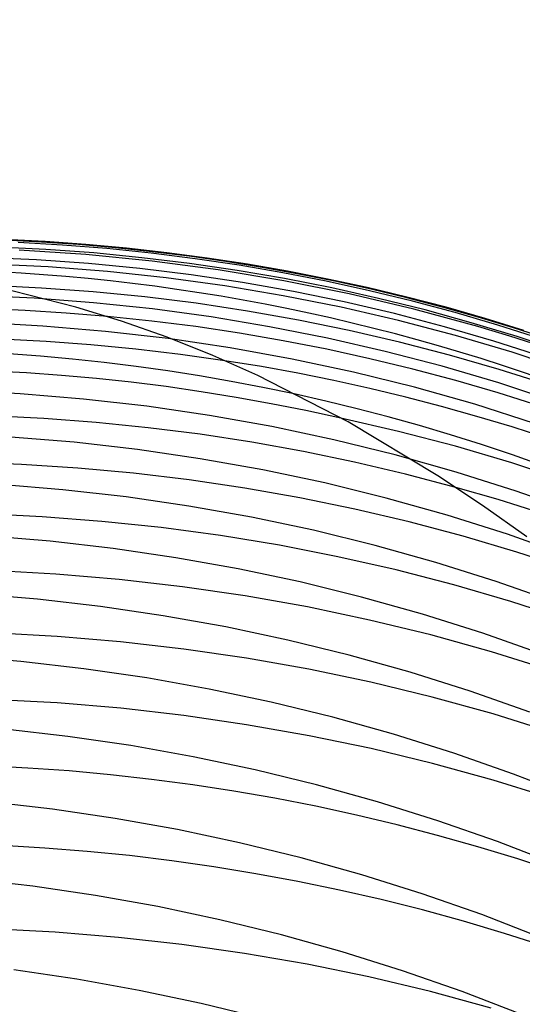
# Model space of a CAD drawing. Extents: x -383 to 1849, y -1185 to -529.
# Tile 407 of 656: x 251.13 to 255.02, y -918.15 to -910.54. Entities that reach past the tile are written whole.
import ezdxf

# ---------------------------------------------------------------- set-up
doc = ezdxf.new("R2010")
doc.units = 0
doc.layers.add('PREDEFINITO', color=7, linetype='CONTINUOUS')

msp = doc.modelspace()

# ---------------------------------------------------------------- linework, layer by layer
at = {"layer": 'PREDEFINITO'}
for p, q in [((251.3281968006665, -912.2553406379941, 576.0648828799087), (251.0131174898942, -912.2393592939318, 576.0602097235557)), ((251.3003548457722, -912.2589517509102, 578.1578778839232), (251.0138601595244, -912.2445723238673, 578.1536943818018)), ((251.464157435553, -912.2813176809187, 574.2485704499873), (251.1211977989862, -912.26095637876, 574.2444936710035)), ((251.5864450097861, -912.278521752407, 578.1618208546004), (251.3003548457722, -912.2589517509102, 578.1578778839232)), ((251.6427747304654, -912.2776173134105, 576.0694174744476), (251.3281968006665, -912.2553406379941, 576.0648828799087)), ((251.3343024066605, -912.3153280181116, 572.226171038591), (250.9622607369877, -912.2966137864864, 572.2231062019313)), ((251.6427352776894, -912.3556420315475, 580.3065348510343), (251.127777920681, -912.3219723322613, 580.3003277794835)), ((251.7056368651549, -912.3428494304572, 572.2292531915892), (251.3343024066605, -912.3153280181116, 572.226171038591)), ((251.8064516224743, -912.3091842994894, 574.2525201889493), (251.464157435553, -912.2813176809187, 574.2485704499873)), ((251.8720215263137, -912.3032885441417, 578.1655211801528), (251.5864450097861, -912.278521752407, 578.1618208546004)), ((251.9567061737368, -912.3061979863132, 576.0738110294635), (251.6427747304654, -912.2776173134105, 576.0694174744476)), ((252.0760257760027, -912.3791924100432, 572.2323507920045), (251.7056368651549, -912.3428494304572, 572.2292531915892)), ((252.1478934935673, -912.3445670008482, 574.256340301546), (251.8064516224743, -912.3091842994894, 574.2525201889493)), ((252.1569752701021, -912.333258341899, 578.1689767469), (251.8720215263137, -912.3032885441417, 578.1655211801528)), ((252.2698460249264, -912.3410913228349, 576.078061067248), (251.9567061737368, -912.3061979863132, 576.0738110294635)), ((252.4882961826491, -912.387476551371, 574.2600282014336), (252.1478934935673, -912.3445670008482, 574.256340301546)), ((252.4411971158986, -912.3684373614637, 578.1721854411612), (252.1569752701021, -912.333258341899, 578.1689767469)), ((252.5820491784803, -912.3823059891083, 576.0821651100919), (252.2698460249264, -912.3410913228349, 576.078061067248)), ((251.2630528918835, -912.3958054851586, 570.1720329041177), (250.8625544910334, -912.3773462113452, 570.1702377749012)), ((251.6627713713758, -912.424466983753, 570.1740594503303), (251.2630528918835, -912.3958054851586, 570.1720329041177)), ((252.1559615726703, -912.4061285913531, 580.3114540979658), (251.6427352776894, -912.3556420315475, 580.3065348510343)), ((252.4452308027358, -912.4243713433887, 572.235461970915), (252.0760257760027, -912.3791924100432, 572.2323507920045)), ((252.6668211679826, -912.4734661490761, 580.3150721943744), (252.1559615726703, -912.4061285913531, 580.3114540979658)), ((252.7245779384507, -912.4088318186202, 578.175145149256), (252.4411971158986, -912.3684373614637, 578.1721854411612)), ((252.8274728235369, -912.4379237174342, 574.2635813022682), (252.4882961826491, -912.387476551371, 574.2600282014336)), ((252.8931705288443, -912.4298506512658, 576.0861206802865), (252.5820491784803, -912.3823059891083, 576.0821651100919)), ((253.0070086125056, -912.4544479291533, 578.1778537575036), (252.7245779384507, -912.4088318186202, 578.175145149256)), ((251.3534672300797, -912.4501616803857, 582.3633305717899), (250.895910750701, -912.4275012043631, 582.357777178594)), ((251.8099495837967, -912.4860750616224, 582.3675801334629), (251.3534672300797, -912.4501616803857, 582.3633305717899)), ((252.0614133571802, -912.4633485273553, 570.1763168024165), (251.6627713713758, -912.424466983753, 570.1740594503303)), ((252.2649148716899, -912.5352649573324, 582.3705160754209), (251.8099495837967, -912.4860750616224, 582.3675801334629)), ((252.4586822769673, -912.5124679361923, 570.1788043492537), (252.0614133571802, -912.4633485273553, 570.1763168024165)), ((252.8130136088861, -912.4784006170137, 572.2385848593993), (252.4452308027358, -912.4243713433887, 572.235461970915)), ((253.1746784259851, -912.5576888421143, 580.3173758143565), (252.6668211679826, -912.4734661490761, 580.3150721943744)), ((253.1791358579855, -912.5412946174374, 572.2417175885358), (252.8130136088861, -912.4784006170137, 572.2385848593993)), ((253.165236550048, -912.4959192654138, 574.2669970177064), (252.8274728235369, -912.4379237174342, 574.2635813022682)), ((253.2030649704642, -912.48373397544, 576.0899253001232), (252.8931705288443, -912.4298506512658, 576.0861206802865)), ((253.2883800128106, -912.5052919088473, 578.1803091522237), (253.0070086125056, -912.4544479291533, 578.1778537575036)), ((253.5014004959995, -912.561473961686, 574.2702727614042), (253.165236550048, -912.4959192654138, 574.2669970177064)), ((253.5115873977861, -912.5439646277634, 576.0935764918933), (253.2030649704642, -912.48373397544, 576.0899253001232)), ((252.7179201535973, -912.5977549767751, 582.3721286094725), (252.2649148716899, -912.5352649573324, 582.3705160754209)), ((252.8542815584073, -912.5718430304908, 570.1815214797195), (252.4586822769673, -912.5124679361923, 570.1788043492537)), ((253.2479146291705, -912.6414916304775, 570.1844675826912), (252.8542815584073, -912.5718430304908, 570.1815214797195)), ((253.6788977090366, -912.658830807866, 580.3183516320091), (253.1746784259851, -912.5576888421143, 580.3173758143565)), ((253.5433592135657, -912.6130677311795, 572.2448582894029), (253.1791358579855, -912.5412946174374, 572.2417175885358)), ((253.568583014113, -912.561369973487, 578.1825092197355), (253.2883800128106, -912.5052919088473, 578.1803091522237)), ((253.8357777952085, -912.634598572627, 574.273405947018), (253.5014004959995, -912.561473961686, 574.2702727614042)), ((253.8185927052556, -912.6105512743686, 576.0970717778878), (253.5115873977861, -912.5439646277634, 576.0935764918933)), ((253.8475084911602, -912.622688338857, 578.1844518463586), (253.568583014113, -912.561369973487, 578.1825092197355)), ((251.5671804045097, -912.7608702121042, 585.8958390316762), (250.855842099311, -912.5816260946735, 584.3166713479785)), ((251.3000167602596, -912.6136682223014, 584.4224245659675), (250.8990360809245, -912.5945868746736, 584.4178384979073)), ((251.7002065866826, -912.6428634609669, 584.4258307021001), (251.3000167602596, -912.6136682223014, 584.4224245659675)), ((252.0993067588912, -912.6821891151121, 584.4280499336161), (251.7002065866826, -912.6428634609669, 584.4258307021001)), ((253.1685224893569, -912.6735687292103, 582.3724079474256), (252.7179201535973, -912.5977549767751, 582.3721286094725)), ((253.6392849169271, -912.7214315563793, 570.1876420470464), (253.2479146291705, -912.6414916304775, 570.1844675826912)), ((253.9054453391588, -912.6937343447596, 572.2480050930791), (253.5433592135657, -912.6130677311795, 572.2448582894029)), ((254.1239357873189, -912.6835025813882, 576.100408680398), (253.8185927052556, -912.6105512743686, 576.0970717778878)), ((254.1681815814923, -912.7153038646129, 574.276393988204), (253.8357777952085, -912.634598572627, 574.273405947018)), ((254.1250473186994, -912.6892532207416, 578.1861349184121), (253.8475084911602, -912.622688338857, 578.1844518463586)), ((251.2452304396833, -912.6922657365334, 566.0911535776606), (250.7871424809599, -912.6705689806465, 566.0925181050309)), ((251.7022518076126, -912.7272773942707, 566.0906277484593), (251.2452304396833, -912.6922657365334, 566.0911535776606)), ((252.1577617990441, -912.7756306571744, 566.0909449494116), (251.7022518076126, -912.7272773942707, 566.0906277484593)), ((252.4970184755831, -912.7316617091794, 584.4290752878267), (252.0993067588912, -912.6821891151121, 584.4280499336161)), ((253.6162789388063, -912.7627298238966, 582.3713443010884), (253.1685224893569, -912.6735687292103, 582.3724079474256)), ((254.0280958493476, -912.8116806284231, 570.1910442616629), (253.6392849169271, -912.7214315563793, 570.1876420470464)), ((254.1788433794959, -912.7769261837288, 580.3179863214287), (253.6788977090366, -912.658830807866, 580.3183516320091)), ((254.2651558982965, -912.7833088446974, 572.2511561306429), (253.9054453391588, -912.6937343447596, 572.2480050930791)), ((254.4274715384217, -912.7628272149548, 576.1035847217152), (254.1239357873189, -912.6835025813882, 576.100408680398)), ((254.401090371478, -912.7610708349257, 578.1875563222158), (254.1250473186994, -912.6892532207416, 578.1861349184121)), ((254.4984249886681, -912.80360060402, 574.2792342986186), (254.1681815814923, -912.7153038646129, 574.276393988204)), ((251.173864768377, -912.7865085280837, 586.4306759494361), (250.854600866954, -912.7727881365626, 586.427078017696)), ((251.4926910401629, -912.8066541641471, 586.4334113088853), (251.173864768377, -912.7865085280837, 586.4306759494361)), ((251.9203346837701, -912.8688122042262, 586.6801964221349), (251.5671804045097, -912.7608702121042, 585.8958390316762)), ((252.611315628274, -912.8373522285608, 566.0921095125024), (252.1577617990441, -912.7756306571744, 566.0909449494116)), ((252.893042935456, -912.7912977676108, 584.4288997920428), (252.4970184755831, -912.7316617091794, 584.4290752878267)), ((253.2870813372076, -912.8611138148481, 584.4275164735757), (252.893042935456, -912.7912977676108, 584.4288997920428)), ((254.0607465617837, -912.8652618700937, 582.368927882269), (253.6162789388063, -912.7627298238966, 582.3713443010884)), ((254.6738797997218, -912.9120091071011, 580.3162665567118), (254.1788433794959, -912.7769261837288, 580.3179863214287)), ((254.6222525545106, -912.8818056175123, 572.2543095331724), (254.2651558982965, -912.7833088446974, 572.2511561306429)), ((254.6755285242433, -912.8381473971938, 578.1887139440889), (254.401090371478, -912.7610708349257, 578.1875563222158)), ((254.7290548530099, -912.8485338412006, 576.1065974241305), (254.4274715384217, -912.7628272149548, 576.1035847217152)), ((254.8263211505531, -912.8994995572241, 574.2819242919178), (254.4984249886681, -912.80360060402, 574.2792342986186)), ((251.8109295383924, -912.8332333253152, 586.4352804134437), (251.4926910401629, -912.8066541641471, 586.4334113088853)), ((252.1522207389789, -912.8689921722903, 586.4363193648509), (251.8109295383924, -912.8332333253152, 586.4352804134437)), ((252.2725147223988, -912.9934107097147, 587.4697704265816), (251.9203346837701, -912.8688122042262, 586.6801964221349)), ((252.4924725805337, -912.9122061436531, 586.4363483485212), (252.1522207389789, -912.8689921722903, 586.4363193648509)), ((253.0624685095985, -912.9124688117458, 566.0941257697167), (252.611315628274, -912.8373522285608, 566.0921095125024)), ((253.6788348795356, -912.9411263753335, 584.4249183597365), (253.2870813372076, -912.8611138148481, 584.4275164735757)), ((254.4140508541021, -912.9122566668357, 570.1946736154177), (254.0280958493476, -912.8116806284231, 570.1910442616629)), ((254.5014824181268, -912.9811884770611, 582.3651489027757), (254.0607465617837, -912.8652618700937, 582.368927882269)), ((254.9482526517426, -912.9204891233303, 578.1896056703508), (254.6755285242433, -912.8381473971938, 578.1887139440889)), ((255.0285406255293, -912.9406311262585, 576.1094443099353), (254.7290548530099, -912.8485338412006, 576.1065974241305)), ((251.3102477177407, -912.9073609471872, 564.0543155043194), (250.8236972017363, -912.8812717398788, 564.0573650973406)), ((251.7954732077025, -912.9484603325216, 564.0525166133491), (251.3102477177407, -912.9073609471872, 564.0543155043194)), ((252.2788400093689, -913.0046031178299, 564.0519770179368), (251.7954732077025, -912.9484603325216, 564.0525166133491)), ((252.831498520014, -912.962885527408, 586.4353627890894), (252.4924725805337, -912.9122061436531, 586.4363483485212)), ((253.5107756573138, -913.0010071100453, 566.0969980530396), (253.0624685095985, -912.9124688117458, 566.0941257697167)), ((254.0680047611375, -913.0313519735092, 584.4210984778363), (253.6788348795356, -912.9411263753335, 584.4249183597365)), ((254.7968533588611, -913.0231774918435, 570.1985294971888), (254.4140508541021, -912.9122566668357, 570.1946736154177)), ((254.9764969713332, -912.9892390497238, 572.2574634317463), (254.6222525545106, -912.8818056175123, 572.2543095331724)), ((254.9193584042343, -912.9859315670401, 580.3148945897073), (254.6738797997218, -912.9120091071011, 580.3162665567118)), ((255.1516832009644, -913.0030114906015, 574.2844613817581), (254.8263211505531, -912.8994995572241, 574.2819242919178)), ((255.2191536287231, -913.00810222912, 578.190229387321), (254.9482526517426, -912.9204891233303, 578.1896056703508)), ((251.335702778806, -913.0262339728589, 588.46947721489), (250.9880530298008, -913.007980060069, 588.4663588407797)), ((251.6827429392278, -913.0521016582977, 588.471422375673), (251.335702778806, -913.0262339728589, 588.46947721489)), ((252.6237067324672, -913.1341831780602, 588.2625814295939), (252.2725147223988, -912.9934107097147, 587.4697704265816)), ((252.7598144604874, -913.0758225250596, 564.0527053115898), (252.2788400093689, -913.0046031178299, 564.0519770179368)), ((253.1691120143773, -913.0210406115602, 586.4333581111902), (252.831498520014, -912.962885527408, 586.4353627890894)), ((253.5051265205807, -913.0866816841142, 586.430329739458), (253.1691120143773, -913.0210406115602, 586.4333581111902)), ((253.9557922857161, -913.1029938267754, 566.1007306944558), (253.5107756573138, -913.0010071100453, 566.0969980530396)), ((254.4542921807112, -913.1318071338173, 584.416049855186), (254.0680047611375, -913.0313519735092, 584.4210984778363)), ((254.9380435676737, -913.110533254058, 582.3599975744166), (254.5014824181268, -912.9811884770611, 582.3651489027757)), ((255.1762067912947, -913.1444609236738, 570.2026112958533), (254.7968533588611, -913.0231774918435, 570.1985294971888)), ((255.1633713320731, -913.0641137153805, 580.313179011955), (254.9193584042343, -912.9859315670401, 580.3148945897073)), ((255.327650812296, -913.1056235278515, 572.2606159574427), (254.9764969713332, -912.9892390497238, 572.2574634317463)), ((252.0289793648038, -913.085593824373, 588.4721893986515), (251.6827429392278, -913.0521016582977, 588.471422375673)), ((252.3742179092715, -913.1267211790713, 588.4717733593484), (252.0289793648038, -913.085593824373, 588.4721893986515)), ((253.2378628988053, -913.1621517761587, 564.0547100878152), (252.7598144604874, -913.0758225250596, 564.0527053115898)), ((253.8393554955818, -913.1598190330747, 586.4262730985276), (253.5051265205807, -913.0866816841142, 586.430329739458)), ((254.3970736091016, -913.2184556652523, 566.1053280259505), (253.9557922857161, -913.1029938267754, 566.1007306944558)), ((252.7182644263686, -913.17549443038, 588.4701693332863), (252.3742179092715, -913.1267211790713, 588.4717733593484)), ((252.9738969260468, -913.2906470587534, 589.0566498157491), (252.6237067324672, -913.1341831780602, 588.2625814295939)), ((253.0000614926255, -913.221322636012, 588.467957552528), (252.7182644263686, -913.1754944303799, 588.4701693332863)), ((253.71245166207, -913.2636240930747, 564.0579999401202), (253.2378628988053, -913.1621517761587, 564.0547100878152)), ((254.1716123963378, -913.2404629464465, 586.4211836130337), (253.8393554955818, -913.1598190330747, 586.4262730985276)), ((254.8373983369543, -913.2425083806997, 584.4097655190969), (254.4542921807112, -913.1318071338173, 584.416049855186)), ((255.3699870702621, -913.2533198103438, 582.3534641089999), (254.9380435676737, -913.110533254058, 582.3599975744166)), ((253.2808139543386, -913.2723309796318, 588.4649368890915), (253.0000614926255, -913.221322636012, 588.467957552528)), ((254.5017106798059, -913.3286237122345, 586.4150567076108), (254.1716123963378, -913.2404629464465, 586.4211836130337)), ((254.8341748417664, -913.347419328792, 566.1107943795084), (254.3970736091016, -913.2184556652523, 566.1053280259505)), ((255.2170244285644, -913.3634722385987, 584.4022384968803), (254.8373983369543, -913.2425083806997, 584.4097655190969)), ((253.6712167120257, -913.6487188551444, 590.6406402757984), (252.9738969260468, -913.2906470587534, 589.0566498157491)), ((253.5604139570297, -913.3285254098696, 588.4611046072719), (253.2808139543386, -913.2723309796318, 588.4649368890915)), ((253.8387536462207, -913.3899118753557, 588.4564579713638), (253.5604139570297, -913.3285254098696, 588.4611046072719)), ((254.1830470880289, -913.3802726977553, 564.0625834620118), (253.71245166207, -913.2636240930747, 564.0579999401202)), ((254.8294638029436, -913.4243116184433, 586.4078878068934), (254.5017106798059, -913.3286237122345, 586.4150567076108)), ((251.1366780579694, -913.4312387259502, 559.9974973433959), (250.646051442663, -913.4060545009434, 560.0042260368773)), ((254.1157251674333, -913.4564963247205, 588.4509942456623), (253.8387536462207, -913.3899118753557, 588.4564579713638)), ((254.6491155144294, -913.5121308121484, 564.0684692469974), (254.1830470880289, -913.3802726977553, 564.0625834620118)), ((255.2666511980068, -913.4899115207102, 566.1171340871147), (254.8341748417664, -913.347419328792, 566.1107943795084)), ((251.6260291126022, -913.4716489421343, 559.9926550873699), (251.1366780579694, -913.4312387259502, 559.9974973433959)), ((252.113558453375, -913.5273159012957, 559.9897138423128), (251.6260291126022, -913.4716489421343, 559.9926550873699)), ((254.3912206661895, -913.5282847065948, 588.4447106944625), (254.1157251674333, -913.4564963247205, 588.4509942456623)), ((255.1546852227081, -913.5275369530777, 586.3996723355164), (254.8294638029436, -913.4243116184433, 586.4078878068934)), ((252.5987199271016, -913.598270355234, 559.9886881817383), (252.113558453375, -913.5273159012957, 559.9897138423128)), ((254.665132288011, -913.6052829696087, 588.4376045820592), (254.3912206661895, -913.5282847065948, 588.4447106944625)), ((255.1101232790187, -913.6592316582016, 564.0756658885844), (254.6491155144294, -913.5121308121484, 564.0684692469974)), ((251.3185188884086, -913.6218538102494, 592.5669138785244), (250.9135417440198, -913.6016183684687, 592.5639460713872)), ((251.7226822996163, -913.6523359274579, 592.567856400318), (251.3185188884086, -913.6218538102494, 592.5669138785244)), ((253.0809673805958, -913.6845430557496, 559.9895926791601), (252.5987199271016, -913.598270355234, 559.9886881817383)), ((254.0585433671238, -913.7217887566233, 590.4997945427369), (253.6140028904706, -913.6199326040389, 590.5099819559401)), ((254.9373521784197, -913.6874970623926, 588.4296731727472), (254.665132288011, -913.6052829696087, 588.4376045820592)), ((252.1257250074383, -913.6930810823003, 592.5667651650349), (251.7226822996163, -913.6523359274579, 592.567856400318)), ((252.5273400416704, -913.744105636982, 592.5636317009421), (252.1257250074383, -913.6930810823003, 592.5667651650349)), ((253.5597546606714, -913.7861647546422, 559.9924419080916), (253.0809673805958, -913.6845430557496, 559.9895926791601)), ((254.3643637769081, -914.063765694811, 592.2059048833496), (253.6712167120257, -913.6487188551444, 590.6406402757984)), ((255.2077724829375, -913.774932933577, 588.4209137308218), (254.9373521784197, -913.6874970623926, 588.4296731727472)), ((251.5531541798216, -913.8059482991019, 557.9729015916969), (251.0630385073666, -913.7655890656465, 557.9793289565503)), ((252.9272204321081, -913.8054259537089, 592.5584475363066), (252.5273400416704, -913.744105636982, 592.5636317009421)), ((254.0345356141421, -913.9031662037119, 559.9972504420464), (253.5597546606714, -913.7861647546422, 559.9924419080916)), ((254.4993504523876, -913.8369175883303, 590.4872278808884), (254.0585433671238, -913.7217887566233, 590.4997945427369)), ((252.0414349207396, -913.8615111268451, 557.9686838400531), (251.5531541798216, -913.8059482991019, 557.9729015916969)), ((252.5273302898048, -913.932309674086, 557.9666941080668), (252.0414349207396, -913.8615111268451, 557.9686838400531)), ((253.325059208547, -913.8770583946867, 592.551204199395), (252.9272204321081, -913.8054259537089, 592.5584475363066)), ((254.9359808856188, -913.9653453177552, 590.4722698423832), (254.4993504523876, -913.8369175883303, 590.4872278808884)), ((253.0102898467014, -914.0183760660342, 557.9669508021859), (252.5273302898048, -913.932309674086, 557.9666941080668)), ((253.7205494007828, -913.9590193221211, 592.5418932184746), (253.325059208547, -913.8770583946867, 592.551204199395)), ((254.5047640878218, -914.0355781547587, 560.0040328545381), (254.0345356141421, -913.9031662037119, 559.9972504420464)), ((251.1469437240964, -913.9766803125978, 594.5889024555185), (250.7127521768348, -913.9600135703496, 594.5850621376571)), ((251.5803456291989, -914.0050151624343, 594.5901869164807), (251.1469437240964, -913.9766803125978, 594.5889024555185)), ((252.0125797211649, -914.045036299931, 594.5889050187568), (251.5803456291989, -914.0050151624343, 594.5901869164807)), ((253.4897631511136, -914.1197424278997, 557.9694723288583), (253.0102898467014, -914.0183760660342, 557.9669508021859)), ((254.1133840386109, -914.0513250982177, 592.5305061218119), (253.7205494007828, -913.9590193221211, 592.5418932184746)), ((255.3679914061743, -914.1070981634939, 590.4549082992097), (254.9359808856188, -913.9653453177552, 590.4722698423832)), ((252.4432678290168, -914.0967619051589, 594.5850462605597), (252.0125797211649, -914.045036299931, 594.5889050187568)), ((252.872031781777, -914.1602101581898, 594.5786001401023), (252.4432678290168, -914.0967619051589, 594.5850462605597)), ((254.5032561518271, -914.1539920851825, 592.517034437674), (254.1133840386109, -914.0513250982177, 592.5305061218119)), ((254.7096798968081, -914.2930043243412, 592.978259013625), (254.3643637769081, -914.063765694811, 592.2059048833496)), ((254.9698939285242, -914.1834313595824, 560.0128037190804), (254.5047640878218, -914.0355781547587, 560.0040328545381)), ((251.466302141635, -914.1718518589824, 555.9606301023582), (250.9762042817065, -914.1313790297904, 555.9685339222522)), ((251.9545756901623, -914.2274793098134, 555.9552415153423), (251.466302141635, -914.1718518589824, 555.9606301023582)), ((253.298493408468, -914.2353992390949, 594.5695561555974), (252.872031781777, -914.1602101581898, 594.5786001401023)), ((253.9651997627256, -914.2364408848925, 557.9742770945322), (253.4897631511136, -914.1197424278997, 557.9694723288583)), ((254.8308027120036, -914.2490284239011, 592.5039925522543), (254.503256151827, -914.1539920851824, 592.5170344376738)), ((252.4404745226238, -914.2982932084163, 555.9523896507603), (251.9545756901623, -914.2274793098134, 555.9552415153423)), ((253.7222745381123, -914.3223473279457, 594.5579038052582), (253.298493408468, -914.2353992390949, 594.5695561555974)), ((254.4360492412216, -914.3685035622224, 557.9813835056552), (253.9651997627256, -914.2364408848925, 557.9742770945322)), ((255.1558192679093, -914.3515137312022, 592.4894451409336), (254.8308027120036, -914.2490284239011, 592.5039925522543)), ((255.429378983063, -914.3467565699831, 560.0235776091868), (254.9698939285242, -914.1834313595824, 560.0128037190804)), ((252.9234482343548, -914.3843253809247, 555.9520959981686), (252.4404745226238, -914.2982932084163, 555.9523896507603)), ((254.1429969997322, -914.4210726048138, 594.5436325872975), (253.7222745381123, -914.3223473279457, 594.5579038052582)), ((255.0528324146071, -914.5372339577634, 593.7448335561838), (254.7096798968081, -914.2930043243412, 592.978259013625)), ((251.3056305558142, -914.381431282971, 596.5990680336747), (250.8434121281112, -914.3594640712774, 596.5963179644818)), ((251.7668012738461, -914.416619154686, 596.5986395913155), (251.3056305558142, -914.381431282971, 596.5990680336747)), ((253.4029464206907, -914.4856076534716, 555.9543820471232), (252.9234482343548, -914.3843253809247, 555.9520959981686)), ((254.9017611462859, -914.5159625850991, 557.9908099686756), (254.4360492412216, -914.3685035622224, 557.9813835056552)), ((252.226468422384, -914.4650525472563, 596.5950188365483), (251.7668012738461, -914.416619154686, 596.5986395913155)), ((252.6841761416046, -914.5267563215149, 596.5881919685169), (252.226468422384, -914.4650525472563, 596.5950188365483)), ((254.5602826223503, -914.5315932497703, 594.5267319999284), (254.1429969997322, -914.4210726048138, 594.5436325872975)), ((251.3665276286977, -914.5710041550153, 553.9543971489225), (250.8773244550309, -914.5302723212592, 553.963714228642)), ((253.1394685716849, -914.6017553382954, 596.5781451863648), (252.6841761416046, -914.5267563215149, 596.5881919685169)), ((253.8784186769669, -914.6021718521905, 555.9592692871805), (253.4029464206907, -914.4856076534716, 555.9543820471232)), ((254.9737532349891, -914.6539274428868, 594.5071915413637), (254.5602826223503, -914.5315932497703, 594.5267319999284)), ((255.3617850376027, -914.6788500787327, 558.0025748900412), (254.9017611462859, -914.5159625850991, 557.9908099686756)), ((251.8539399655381, -914.6268275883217, 553.9478975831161), (251.3665276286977, -914.5710041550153, 553.9543971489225)), ((252.3390160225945, -914.6977722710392, 553.9442394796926), (251.8539399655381, -914.6268275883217, 553.9478975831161)), ((253.5918898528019, -914.6900744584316, 596.5648646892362), (253.1394685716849, -914.6017553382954, 596.5781451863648)), ((254.3493145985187, -914.7340498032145, 555.9667792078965), (253.8784186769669, -914.6021718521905, 555.9592692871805)), ((252.821210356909, -914.7838678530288, 553.9434467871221), (252.3390160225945, -914.6977722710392, 553.9442394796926)), ((254.0409841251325, -914.7917385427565, 596.5483366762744), (253.5918898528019, -914.6900744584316, 596.5648646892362)), ((255.3830306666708, -914.7880933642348, 594.4850007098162), (254.9737532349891, -914.6539274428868, 594.5071915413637)), ((254.8150837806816, -914.881273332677, 555.9769332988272), (254.3493145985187, -914.7340498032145, 555.9667792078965)), ((251.4127687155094, -914.8244500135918, 598.5928594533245), (250.9222423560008, -914.7981886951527, 598.5911543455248)), ((251.9019963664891, -914.8655545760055, 598.5906850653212), (251.4127687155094, -914.8244500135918, 598.5928594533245)), ((253.299977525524, -914.8851439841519, 553.9455434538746), (252.821210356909, -914.7838678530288, 553.9434467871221)), ((254.4862955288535, -914.9067724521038, 596.5285473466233), (254.0409841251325, -914.7917385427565, 596.5483366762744)), ((252.3893795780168, -914.9215305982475, 598.5846143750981), (251.9019963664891, -914.8655545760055, 598.5906850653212)), ((252.8743726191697, -914.9924062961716, 598.5746305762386), (252.3893795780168, -914.9215305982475, 598.5846143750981)), ((253.7747720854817, -915.0016303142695, 553.95055342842), (253.299977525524, -914.8851439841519, 553.9455434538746)), ((254.927368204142, -915.0352010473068, 596.5054828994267), (254.4862955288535, -914.9067724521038, 596.5285473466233)), ((255.2751758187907, -915.0438742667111, 555.9897530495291), (254.8150837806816, -914.881273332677, 555.9769332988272)), ((251.268936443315, -915.0182733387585, 551.9586853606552), (250.7794292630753, -914.9770998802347, 551.969451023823)), ((253.3564297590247, -915.0782098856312, 598.5607168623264), (252.8743726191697, -914.9924062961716, 598.5746305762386)), ((254.2450485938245, -915.1333564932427, 553.9585006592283), (253.7747720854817, -915.0016303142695, 553.95055342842)), ((251.7566491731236, -915.0744769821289, 551.9510424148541), (251.268936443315, -915.0182733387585, 551.9586853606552)), ((252.2420197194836, -915.1457376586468, 551.9465488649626), (251.7566491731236, -915.0744769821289, 551.9510424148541)), ((253.8350052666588, -915.1789695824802, 598.5428564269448), (253.3564297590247, -915.0782098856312, 598.5607168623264)), ((255.3637462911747, -915.1770491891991, 596.4791295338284), (254.927368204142, -915.0352010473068, 596.5054828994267)), ((252.7245003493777, -915.2320822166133, 551.9452313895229), (252.2420197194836, -915.1457376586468, 551.9465488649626)), ((254.7102616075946, -915.2803521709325, 553.9694090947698), (254.2450485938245, -915.1333564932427, 553.9585006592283)), ((253.2035433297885, -915.333537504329, 551.9471166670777), (252.7245003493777, -915.2320822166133, 551.9452313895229)), ((254.3095534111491, -915.2947136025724, 598.521032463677), (253.8350052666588, -915.1789695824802, 598.5428564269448)), ((251.4221934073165, -915.3058555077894, 600.5728529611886), (250.9312387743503, -915.2793700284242, 600.5717095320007)), ((251.9118286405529, -915.3470792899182, 600.5698359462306), (251.4221934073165, -915.3058555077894, 600.5728529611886)), ((254.7795284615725, -915.4254701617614, 598.4952281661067), (254.3095534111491, -915.2947136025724, 598.521032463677)), ((255.1698656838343, -915.4426469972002, 553.9833026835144), (254.7102616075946, -915.2803521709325, 553.9694090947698)), ((252.3995961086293, -915.4030666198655, 600.5626418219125), (251.9118286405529, -915.3470792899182, 600.5698359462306)), ((253.6786009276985, -915.4501303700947, 551.9522313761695), (253.2035433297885, -915.333537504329, 551.9471166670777)), ((251.1406993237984, -915.5001855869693, 549.9735276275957), (250.6511500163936, -915.4593048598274, 549.9859099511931)), ((252.8849474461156, -915.4738427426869, 600.5512539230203), (252.3995961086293, -915.4030666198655, 600.5626418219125)), ((254.1491254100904, -915.5818876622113, 551.9606021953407), (253.6786009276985, -915.4501303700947, 551.9522313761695)), ((255.2443846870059, -915.5712674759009, 598.4654267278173), (254.7795284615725, -915.4254701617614, 598.4952281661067)), ((251.6284869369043, -915.5560566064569, 549.9645764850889), (251.1406993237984, -915.5001855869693, 549.9735276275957)), ((253.3673342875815, -915.5594329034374, 600.5356555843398), (252.8849474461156, -915.4738427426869, 600.5512539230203)), ((252.1139655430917, -915.6269494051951, 549.9590876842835), (251.6284869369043, -915.5560566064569, 549.9645764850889)), ((253.8462082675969, -915.6598623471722, 600.5158301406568), (253.3673342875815, -915.5594329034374, 600.5356555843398)), ((254.6145690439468, -915.7288362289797, 551.972255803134), (254.1491254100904, -915.5818876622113, 551.9606021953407)), ((252.596587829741, -915.712895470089, 549.9570923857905), (252.1139655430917, -915.6269494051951, 549.9590876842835)), ((254.3210210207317, -915.7751563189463, 600.4917609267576), (253.8462082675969, -915.6598623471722, 600.5158301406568)), ((253.0758064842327, -915.8139262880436, 549.9586217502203), (252.596587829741, -915.712895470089, 549.9570923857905)), ((255.0743840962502, -915.8910029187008, 551.9872188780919), (254.6145690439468, -915.7288362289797, 551.972255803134)), ((251.4231131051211, -915.8202278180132, 602.5444482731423), (250.9321144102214, -915.7937105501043, 602.5438214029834)), ((251.9127902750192, -915.8613966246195, 602.5406295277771), (251.4231131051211, -915.8202278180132, 602.5444482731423)), ((253.5510741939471, -915.9300733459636, 549.963706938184), (253.0758064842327, -915.8139262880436, 549.9586217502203)), ((254.7912241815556, -915.9053400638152, 600.4634312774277), (254.3210210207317, -915.7751563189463, 600.4917609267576)), ((252.4005973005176, -915.9172417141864, 602.5323481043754), (251.9127902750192, -915.8613966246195, 602.5406295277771)), ((252.8859855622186, -915.9877878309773, 602.5195869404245), (252.4005973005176, -915.9172417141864, 602.5323481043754)), ((255.2562693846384, -916.0504388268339, 600.4308245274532), (254.7912241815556, -915.9053400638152, 600.4634312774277)), ((253.3684064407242, -916.0730597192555, 602.5023289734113), (252.8859855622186, -915.9877878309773, 602.5195869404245)), ((254.0218436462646, -916.0613681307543, 549.9723791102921), (253.5510741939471, -915.9300733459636, 549.963706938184)), ((251.5044770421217, -916.0786138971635, 547.988068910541), (251.0167340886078, -916.0225557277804, 547.9981924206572)), ((253.8473113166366, -916.1730821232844, 602.4805571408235), (253.3684064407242, -916.0730597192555, 602.5023289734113)), ((254.4875675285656, -916.2078421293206, 549.9846694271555), (254.0218436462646, -916.0613681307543, 549.9723791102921)), ((251.9899278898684, -916.1496240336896, 547.9817129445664), (251.5044770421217, -916.0786138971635, 547.988068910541)), ((252.4725394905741, -916.2356171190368, 547.9791588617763), (251.9899278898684, -916.1496240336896, 547.9817129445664)), ((254.3221515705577, -916.2878797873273, 602.4542543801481), (253.8473113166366, -916.1730821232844, 602.4805571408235)), ((254.9476985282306, -916.3695268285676, 550.0006090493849), (254.4875675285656, -916.2078421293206, 549.9846694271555)), ((252.9517647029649, -916.3366241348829, 547.980441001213), (252.4725394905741, -916.2356171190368, 547.9791588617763)), ((254.7923785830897, -916.4174774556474, 602.4234036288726), (254.3221515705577, -916.2878797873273, 602.4542543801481)), ((253.4270563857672, -916.4526760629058, 547.985593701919), (252.9517647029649, -916.3366241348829, 547.980441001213)), ((255.4016893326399, -916.5464537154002, 550.0202291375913), (254.9476985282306, -916.3695268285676, 550.0006090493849)), ((253.8978673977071, -916.5838038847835, 547.9946513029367), (253.4270563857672, -916.4526760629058, 547.985593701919)), ((255.2574437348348, -916.561899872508, 602.3879878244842), (254.7923785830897, -916.4174774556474, 602.4234036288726)), ((251.38454864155, -916.6403761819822, 546.0219107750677), (250.8969616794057, -916.5835520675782, 546.0330241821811)), ((254.3636505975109, -916.7300385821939, 548.007648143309), (253.8978673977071, -916.5838038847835, 547.9946513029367)), ((251.8698454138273, -916.712067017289, 546.0148661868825), (251.38454864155, -916.6403761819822, 546.0219107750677)), ((252.3523047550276, -916.7986508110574, 546.0119266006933), (251.8698454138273, -916.712067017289, 546.0148661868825)), ((254.8238588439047, -916.8914111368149, 548.0246185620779), (254.3636505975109, -916.7300385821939, 548.007648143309)), ((252.8313794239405, -916.9001538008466, 546.0131281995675), (252.3523047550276, -916.7986508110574, 546.0119266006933)), ((253.3065221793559, -917.0166022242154, 546.0185071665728), (252.8313794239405, -916.9001538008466, 546.0131281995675)), ((255.2779449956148, -917.0679525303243, 548.0455968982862), (254.8238588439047, -916.8914111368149, 548.0246185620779)), ((253.7771857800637, -917.148022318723, 546.0280996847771), (253.3065221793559, -917.0166022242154, 546.0185071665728)), ((251.2338005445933, -917.2359489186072, 544.0685580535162), (250.7465880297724, -917.1790636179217, 544.0808463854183)), ((254.2428229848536, -917.2944403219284, 546.0419419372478), (253.7771857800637, -917.148022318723, 546.0280996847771)), ((251.7187631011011, -917.3076266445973, 544.0606416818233), (251.2338005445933, -917.2359489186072, 544.0685580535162)), ((252.2009307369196, -917.3941232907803, 544.0571367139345), (251.7187631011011, -917.3076266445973, 544.0606416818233)), ((254.7028865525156, -917.4558824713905, 546.0600701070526), (254.2428229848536, -917.2944403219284, 546.0419419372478)), ((252.6797584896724, -917.4954653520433, 544.0580825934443), (252.2009307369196, -917.3941232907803, 544.0571367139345)), ((253.1547013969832, -917.611679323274, 544.0635187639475), (252.6797584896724, -917.4954653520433, 544.0580825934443)), ((255.1568292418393, -917.6323750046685, 546.0825203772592), (254.7028865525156, -917.4558824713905, 546.0600701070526)), ((251.4072194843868, -917.5914718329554, 608.4027700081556), (250.9162354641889, -917.5655458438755, 608.4035049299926)), ((251.8969037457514, -917.6317849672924, 608.3967268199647), (251.4072194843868, -917.5914718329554, 608.4027700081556)), ((252.3847404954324, -917.6865145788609, 608.3853548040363), (251.8969037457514, -917.6317849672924, 608.3967268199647)), ((253.6252144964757, -917.7427916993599, 544.0734846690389), (253.1547013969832, -917.611679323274, 544.0635187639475)), ((252.8701819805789, -917.7556899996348, 608.3686333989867), (252.3847404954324, -917.6865145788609, 608.3853548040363)), ((254.0907528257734, -917.8888289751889, 544.088019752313), (253.6252144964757, -917.7427916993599, 544.0734846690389)), ((253.3526804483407, -917.8393405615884, 608.3465420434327), (252.8701819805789, -917.7556899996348, 608.3686333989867)), ((251.5734317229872, -917.9548330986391, 542.1226937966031), (251.0877556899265, -917.8832622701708, 542.1316324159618)), ((253.831688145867, -917.9374955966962, 608.3190601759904), (253.3526804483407, -917.8393405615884, 608.3465420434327)), ((254.5507714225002, -918.0498176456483, 544.1071634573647), (254.0907528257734, -917.8888289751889, 544.088019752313)), ((252.0563000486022, -918.0411011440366, 542.1184603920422), (251.5734317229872, -917.9548330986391, 542.1226937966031)), ((254.3066573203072, -918.0501844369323, 608.2861672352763), (253.831688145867, -917.9374955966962, 608.3190601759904)), ((252.5358115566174, -918.1420923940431, 542.1189752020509), (252.0563000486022, -918.0411011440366, 542.1184603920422)), ((254.777040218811, -918.1774364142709, 608.2478426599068), (254.3066573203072, -918.0501844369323, 608.2861672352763)), ((255.0047253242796, -918.2257842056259, 544.1309552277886), (254.5507714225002, -918.0498176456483, 544.1071634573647)), ((253.0114171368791, -918.2578328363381, 542.1242812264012), (252.5358115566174, -918.1420923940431, 542.1189752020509))]:
    msp.add_line(p, q, dxfattribs=at)
at = {"layer": 'PREDEFINITO', "extrusion": (0.001264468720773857, 0.0427082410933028, 0.9990867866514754)}
msp.add_arc((-277.5466096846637, 943.1065885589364, 528.9561038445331), 14.99743669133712, 125.195305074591, 297.2997336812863, dxfattribs=at)
at = {"layer": 'PREDEFINITO', "extrusion": (0.01527697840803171, 0.1016941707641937, 0.9946984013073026)}
msp.add_arc((-385.1663769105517, 933.8456781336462, 470.0197536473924), 14.99696096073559, 132.0550495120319, 314.6365593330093, dxfattribs=at)
at = {"layer": 'PREDEFINITO', "extrusion": (-0.01682422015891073, -0.1718108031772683, 0.984986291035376)}
msp.add_arc((339.5315828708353, -784.1706599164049, 734.3471535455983), 14.96078830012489, 82.65114577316, 280.0999895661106, dxfattribs=at)
at = {"layer": 'PREDEFINITO', "extrusion": (-0.01683288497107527, -0.3075132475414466, 0.9513949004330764)}
msp.add_arc((300.8028807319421, -686.2228704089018, 852.6889314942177), 14.97897654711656, 55.83898290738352, 295.273031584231, dxfattribs=at)
at = {"layer": 'PREDEFINITO', "extrusion": (-0.01680727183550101, -0.326120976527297, 0.9451786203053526)}
msp.add_arc((297.901035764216, -670.2262056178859, 868.0280203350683), 14.97443206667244, 51.68409155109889, 297.6498818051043, dxfattribs=at)

doc.saveas('drawing.dxf')
